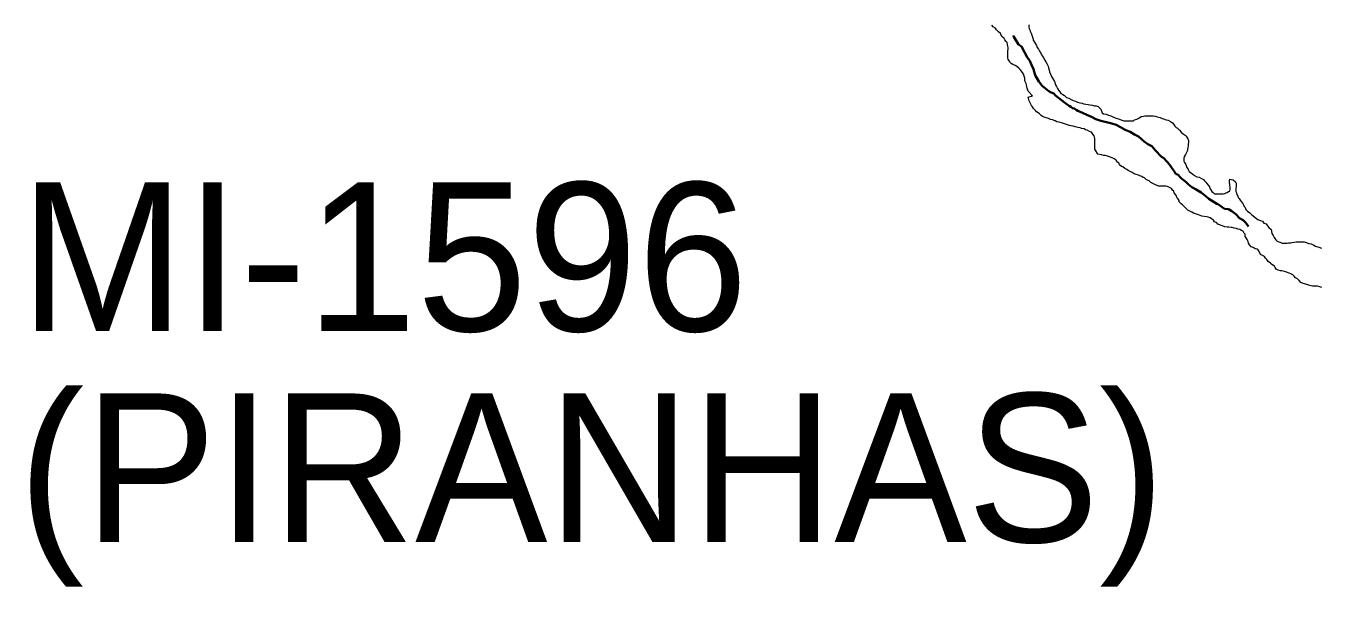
# Model space of a CAD drawing. Extents: x -1643653 to 4543381, y 1624270 to 13878484.
# Drawn here: x 589726 to 594084, y 8904160 to 8906068 of the extents above; entities that cross this region are included whole.
import ezdxf

# ---------------------------------------------------------------- set-up
doc = ezdxf.new("R2010")
doc.units = 0
doc.header["$LTSCALE"] = 200
doc.linetypes.add('LONG_DASH_SHORT_DASH', pattern=[9.9, 6, -1.2, 1.5, -1.2])
doc.layers.add('1', color=7, linetype='Continuous', lineweight=13)
doc.layers.add('6', color=7, linetype='Continuous', lineweight=13)

msp = doc.modelspace()

# ---------------------------------------------------------------- linework, layer by layer
at = {"layer": '1', "lineweight": 25}
msp.add_spline([(814781, 9009175.5), (814787.2, 9009173.4), (814796.9, 9009173.4), (814799.4, 9009172.4), (814805.1, 9009174.5), (814805.6, 9009176.5), (814811.7, 9009179.5), (814811.7, 9009179.5), (814801.5, 9009181), (814790.7, 9009181.5), (814784.1, 9009183.1), (814777.4, 9009185.1), (814778.4, 9009175.5)], degree=3, dxfattribs=at)
at = {"layer": '6'}
for points in [[(593090.1, 8905891.9), (593088.6, 8905896), (593087.1, 8905902), (593084.7, 8905908), (593078.2, 8905915.6), (593073.8, 8905921.6), (593069.3, 8905925.6), (593062.8, 8905931.2), (593056.9, 8905934.7), (593049.9, 8905938.3), (593043.4, 8905941.8), (593038.9, 8905945.9), (593038, 8905949.9), (593034, 8905955.4), (593033.1, 8905962.4), (593033.1, 8905966.4), (593033.2, 8905974.4), (593033.2, 8905982.9), (593033.3, 8905990.5), (593033.3, 8905996), (593032.8, 8906000), (593031.9, 8906006), (593029.9, 8906012), (593027, 8906016), (593023, 8906021.1), (593020, 8906025.6), (593012.6, 8906032.7), (593007.7, 8906042.7), (593000.7, 8906048.8), (592994.2, 8906054.8), (592990.8, 8906060.8), (592983.8, 8906064.9), (592978.9, 8906070.9)], [(593103.4, 8906072.1), (593103.9, 8906068.1), (593103.9, 8906063.6), (593104.8, 8906059.6), (593106.3, 8906055.1), (593108.3, 8906050.6), (593111.2, 8906044), (593112.7, 8906040), (593114.6, 8906034), (593116.1, 8906030), (593117.6, 8906023.9), (593118, 8906019.9), (593123, 8906013.9), (593125.5, 8906007.9), (593129.4, 8906001.8), (593131.4, 8905995.8), (593135.8, 8905989.8), (593139.3, 8905982.8), (593142.7, 8905978.7), (593146.2, 8905971.2), (593149.6, 8905966.7), (593153.1, 8905960.6), (593157, 8905952.6), (593161, 8905947.6), (593165.4, 8905939), (593168.4, 8905933), (593169.3, 8905927), (593172.3, 8905919.4), (593172.8, 8905913.9), (593176.7, 8905906.4), (593180.1, 8905897.9), (593183.1, 8905892.3), (593189.5, 8905881.3), (593192.9, 8905870.2), (593196.4, 8905864.2), (593199.8, 8905857.7), (593203.3, 8905852.1), (593207.8, 8905846.6), (593210.7, 8905840.6), (593217.7, 8905837), (593223.7, 8905834), (593230.1, 8905827.4), (593238.6, 8905824.9), (593246.1, 8905820.3), (593253.1, 8905817.3), (593260.5, 8905815.2), (593267.5, 8905812.2), (593275, 8905809.6), (593283, 8905808.1), (593287.5, 8905806.5), (593295, 8905805), (593303, 8905803.4), (593310.5, 8905802.4), (593317.5, 8905801.3), (593325, 8905799.8), (593330, 8905799.7), (593337.4, 8905796.7), (593345.4, 8905788.6), (593350.8, 8905775.6), (593355.3, 8905772.5), (593364.2, 8905771), (593371.7, 8905767.4), (593379.2, 8905765.3), (593386.7, 8905762.3), (593393.7, 8905758.8), (593401.2, 8905756.7), (593408.7, 8905754.6), (593416.1, 8905750.6)], [(593597.3, 8905501), (593592.8, 8905506.6), (593591.9, 8905512.6), (593587.4, 8905516.1), (593583.5, 8905521.7), (593577, 8905524.7), (593570.5, 8905527.8), (593564.5, 8905528.8), (593559, 8905528.8), (593551, 8905528.9), (593546.5, 8905528.9), (593540.5, 8905529), (593535.5, 8905531.5), (593527.5, 8905535.1), (593521.1, 8905538.1), (593514.1, 8905541.7), (593508.1, 8905547.2), (593499.6, 8905550.8), (593493.2, 8905556.8), (593488.2, 8905558.8), (593483.7, 8905561.4), (593476.7, 8905563.9), (593472.2, 8905566), (593465.2, 8905568), (593458.3, 8905570.6), (593451.8, 8905574.6), (593444.8, 8905578.7), (593438.3, 8905582.2), (593433.9, 8905585.7), (593426.9, 8905588.8), (593419.9, 8905593.8), (593415.4, 8905595.4), (593408.5, 8905600.9), (593406.5, 8905607.4), (593401.5, 8905610), (593397.1, 8905616), (593391.1, 8905620.6), (593386.6, 8905623.1), (593378.7, 8905626.7), (593371.7, 8905628.7), (593365.2, 8905630.8), (593360.7, 8905632.3), (593356.2, 8905632.8), (593348.2, 8905634.9), (593336.2, 8905637), (593328.3, 8905650), (593325.8, 8905654.1), (593325.4, 8905658.1), (593325.4, 8905665.1), (593325.5, 8905670.6), (593325.5, 8905677.6), (593325.6, 8905684.6), (593325.1, 8905688.6), (593324.7, 8905694.1), (593323.7, 8905698.1), (593319.2, 8905704.2), (593314.8, 8905710.7), (593307.3, 8905713.3), (593300.3, 8905717.8), (593294.3, 8905718.3), (593289.3, 8905721.4), (593280.8, 8905722.9), (593275.9, 8905725.5), (593268.9, 8905727), (593259.9, 8905729.1), (593252.4, 8905730.6), (593245.4, 8905732.2), (593240.9, 8905733.7), (593233.9, 8905735.3), (593226.9, 8905737.8), (593220, 8905739.4), (593213, 8905741.9), (593205, 8905744.5), (593197.5, 8905746), (593192.5, 8905749.1), (593183, 8905752.6), (593176.5, 8905753.7), (593169.6, 8905756.2), (593158.6, 8905759.8), (593149.6, 8905762.9), (593145.1, 8905766.4), (593137.7, 8905773), (593129.7, 8905779.5), (593125.7, 8905783.6), (593119.3, 8905790.6), (593115.8, 8905796.1), (593111.9, 8905800.7), (593110.4, 8905804.7), (593107.9, 8905809.7), (593105, 8905816.2), (593103, 8905820.3), (593102.1, 8905824.8), (593101.6, 8905828.8), (593116.1, 8905833.2), (593101.2, 8905848.3), (593097.8, 8905858.8), (593096.8, 8905863.4), (593095.4, 8905869.9), (593093.9, 8905873.9), (593090, 8905883.4), (593090.1, 8905891.9)], [(593416.1, 8905750.6), (593423.1, 8905749), (593427.1, 8905749), (593431.1, 8905749), (593438.1, 8905749.4), (593444.1, 8905749.4), (593451.6, 8905749.3), (593455.6, 8905749.3), (593459.7, 8905752.3), (593467.2, 8905754.8), (593471.2, 8905756.2), (593477.2, 8905760.2), (593482.2, 8905763.7), (593489.3, 8905765.1), (593494.3, 8905766.1), (593502.3, 8905766), (593509.3, 8905766), (593517.3, 8905765.9), (593522.3, 8905765.4), (593530.3, 8905764.3), (593535.8, 8905762.8), (593545.2, 8905759.8), (593552.7, 8905757.2), (593557.2, 8905755.7), (593565.7, 8905752.1), (593572.2, 8905751.1), (593580.2, 8905746.5), (593587.1, 8905742.4), (593592.1, 8905736.4), (593595, 8905730.4), (593599.5, 8905726.8), (593604, 8905723.8), (593610.5, 8905717.3), (593616.4, 8905711.2), (593622.9, 8905705.2), (593630.3, 8905701.1), (593633.8, 8905697.1), (593637.3, 8905690.5), (593640.7, 8905682.5), (593640.7, 8905676.5), (593640.1, 8905670.5), (593639.6, 8905664), (593639, 8905659.5), (593638, 8905654), (593638, 8905649.5), (593633.9, 8905642.5), (593631.3, 8905636), (593627.8, 8905629.5), (593625.7, 8905623), (593625.7, 8905617), (593625.7, 8905613), (593627.1, 8905609), (593631.6, 8905602.5), (593633.1, 8905598.4), (593635, 8905591.4), (593639.5, 8905585.4), (593643.4, 8905578.8), (593650.9, 8905572.8), (593655.3, 8905569.2), (593661.8, 8905565.2), (593669.3, 8905560.2), (593677.3, 8905559.1), (593685.2, 8905555), (593691.2, 8905552), (593694.7, 8905546.5), (593699.2, 8905542.4), (593702.6, 8905538.4), (593707.6, 8905532.4), (593711.5, 8905526.3), (593713.5, 8905520.8), (593716, 8905516.3), (593719.4, 8905511.2), (593723.9, 8905507.7), (593728.9, 8905503.7), (593733.4, 8905503.1), (593737.9, 8905503.1), (593742.9, 8905503.1), (593746.9, 8905503.1), (593751.4, 8905503), (593757.9, 8905503.5), (593762.9, 8905504.9), (593766.9, 8905506.4), (593770.9, 8905507.4), (593775.5, 8905510.9), (593780, 8905512.3), (593781, 8905519.3), (593781.1, 8905523.4), (593781.1, 8905527.4), (593780.6, 8905531.4), (593780.6, 8905535.4), (593778.7, 8905539.4), (593778.7, 8905543.9), (593778.7, 8905547.9), (593780.3, 8905552.9), (593791.8, 8905550.3), (593799.7, 8905543.3), (593801.7, 8905539.2), (593801.6, 8905532.7), (593801.6, 8905528.2), (593800.6, 8905521.7), (593800.5, 8905515.7)], [(593800.5, 8905515.7), (593801, 8905510.7), (593802.4, 8905506.7), (593804.4, 8905500.7), (593807.8, 8905495.1), (593808.8, 8905491.1), (593811.8, 8905487.1), (593815.2, 8905481.6), (593818.7, 8905477), (593823.7, 8905471), (593826.1, 8905466.5), (593829.1, 8905460.9), (593831.6, 8905456.9), (593834, 8905450.9), (593840, 8905444.9), (593847.4, 8905439.3), (593854.4, 8905433.2), (593858.9, 8905429.7), (593865.8, 8905423.2), (593870.3, 8905420.6), (593874.8, 8905417.1), (593882.3, 8905414), (593890.2, 8905411), (593895.2, 8905404.9), (593902.2, 8905401.9), (593906.6, 8905395.8), (593911.6, 8905389.8), (593919.1, 8905383.2), (593921, 8905377.7), (593921.5, 8905370.2), (593926.4, 8905363.7), (593929.8, 8905356.6), (593931.3, 8905352.6), (593935.3, 8905348.6), (593939.3, 8905344.6), (593945.2, 8905341.5), (593951.7, 8905339.5), (593956.2, 8905337.9), (593966.2, 8905337.9), (593973.7, 8905337.8), (593978.2, 8905338.3), (593985.2, 8905338.8), (593990.2, 8905339.2), (593996.8, 8905340.2), (594003.3, 8905341.6), (594007.3, 8905342.1), (594013.8, 8905342.1), (594017.8, 8905342), (594022.8, 8905342), (594030.3, 8905342), (594037.3, 8905339.9), (594045.8, 8905336.8), (594053.7, 8905335.3), (594063.2, 8905330.7), (594069.2, 8905327.7), (594080.2, 8905324.1), (594088.6, 8905320)], [(594090.6, 8905187.8), (594083.7, 8905190.4), (594075.7, 8905192.4), (594070.2, 8905193), (594062.7, 8905193), (594058.2, 8905193.1), (594049.7, 8905195.1), (594043.2, 8905197.2), (594031.7, 8905200.2), (594027.2, 8905201.8), (594019.7, 8905205.3), (594013.3, 8905211.4), (594008.3, 8905217.9), (594001.3, 8905221), (593997.4, 8905226), (593992.9, 8905230.6), (593985.5, 8905234.6), (593975, 8905238.7), (593964, 8905242.2), (593955, 8905243.8), (593950.5, 8905244.8), (593943, 8905246.9), (593936.5, 8905249.4), (593932.6, 8905255.5), (593930.6, 8905260), (593925.1, 8905263), (593920.7, 8905266.6), (593916.7, 8905270.6), (593909.7, 8905276.2), (593904.8, 8905282.2), (593900.8, 8905287.2), (593897.3, 8905292.8), (593883.4, 8905298.9), (593877.5, 8905311.4), (593873, 8905317.5), (593865.5, 8905318.5), (593858.6, 8905322.6), (593852.1, 8905325.1), (593846.1, 8905331.7), (593843.7, 8905337.2), (593841.7, 8905343.2), (593839.2, 8905349.2), (593835.8, 8905355.8), (593832.3, 8905359.8), (593831.4, 8905367.3), (593827.9, 8905371.8), (593826.5, 8905376.8), (593819.5, 8905380.4), (593814.5, 8905383.4), (593807, 8905384.5), (593802.5, 8905387), (593795, 8905388.1), (593788.5, 8905389.6), (593784.5, 8905389.7), (593776.5, 8905390.7), (593771, 8905391.2), (593763.1, 8905392.8), (593755.6, 8905395.3), (593751.1, 8905396.9), (593746.6, 8905399.4), (593740.1, 8905401), (593736.1, 8905405.5), (593729.2, 8905409), (593725.2, 8905415.1), (593718.2, 8905419.1), (593713.8, 8905422.2), (593707.8, 8905424.7), (593703.3, 8905426.2), (593693.8, 8905426.8), (593685.8, 8905428.3), (593675.3, 8905432.9), (593667.8, 8905435), (593658.3, 8905438.1), (593652.4, 8905441.6), (593645.9, 8905444.6), (593639.4, 8905448.7), (593632, 8905454.8), (593628, 8905459.3), (593620.5, 8905465.8), (593616.6, 8905469.9), (593610.1, 8905475.9), (593609.2, 8905481.4), (593605.2, 8905487.5), (593601.7, 8905491.5), (593600.8, 8905497), (593597.3, 8905501)]]:
    msp.add_lwpolyline(points, dxfattribs=at)
at = {"layer": '6', "linetype": 'LONG_DASH_SHORT_DASH', "lineweight": 35}
for points in [[(593256.3, 8905790.4), (593250.3, 8905791), (593244.3, 8905795.5), (593238.8, 8905799), (593232.9, 8905804.1), (593223.4, 8905810.1), (593213, 8905818.7), (593203.5, 8905826.3), (593193.1, 8905833.8), (593187.6, 8905840.3), (593178.6, 8905843.9), (593170.7, 8905848.4), (593160.2, 8905856.5), (593148.8, 8905866.6), (593136.9, 8905881.2), (593125, 8905902.7), (593119.2, 8905922.3), (593112.3, 8905937.3), (593106.8, 8905950.4), (593097.9, 8905962.9), (593089.1, 8905979.5), (593078.2, 8905998.6), (593068.2, 8906005.6), (593052.9, 8906031.8), (593050.1, 8906036.3)], [(593843, 8905393.6), (593834.2, 8905405.5), (593824.8, 8905415.1), (593812.3, 8905421.2), (593800.4, 8905435.2), (593787.5, 8905444.8), (593776, 8905451.9), (593762, 8905452.4), (593741.6, 8905467.1), (593736.6, 8905469.6), (593709.2, 8905486.8), (593700.8, 8905493.8), (593683.4, 8905507.9), (593666.5, 8905517.5), (593652, 8905526.1), (593641.1, 8905534.2), (593634.1, 8905541.2), (593626.7, 8905547.8), (593618.7, 8905553.3), (593612.7, 8905559.3), (593605.3, 8905567.9), (593598.3, 8905569.9), (593594.8, 8905575.9), (593583.5, 8905592), (593577.5, 8905602.1), (593567.6, 8905611.6), (593558.2, 8905623.7), (593549.7, 8905627.7), (593528.3, 8905650.4), (593523.9, 8905655.9), (593517.4, 8905663.9), (593504, 8905670.5), (593492, 8905679.6), (593482.1, 8905688.2), (593472.7, 8905696.7), (593459.7, 8905703.3), (593445.2, 8905711.4), (593427.8, 8905719), (593412.4, 8905727.6), (593397.9, 8905735.1), (593383.4, 8905739.7), (593365, 8905744.3), (593345.5, 8905748.9), (593329.5, 8905754.5), (593314.6, 8905762.6), (593299.1, 8905769.2), (593283.7, 8905775.8), (593268.7, 8905782.9), (593262.8, 8905785.9), (593256.3, 8905790.4)]]:
    msp.add_lwpolyline(points, dxfattribs=at)

# ---------------------------------------------------------------- texts
at = {"layer": '6'}
for s, p in [('MI-1596', (589704.6, 8905041.6)), ('(PIRANHAS)', (589699.3, 8904332))]:
    msp.add_text(s, height=500, dxfattribs=at).set_placement(p)

doc.saveas('drawing.dxf')
